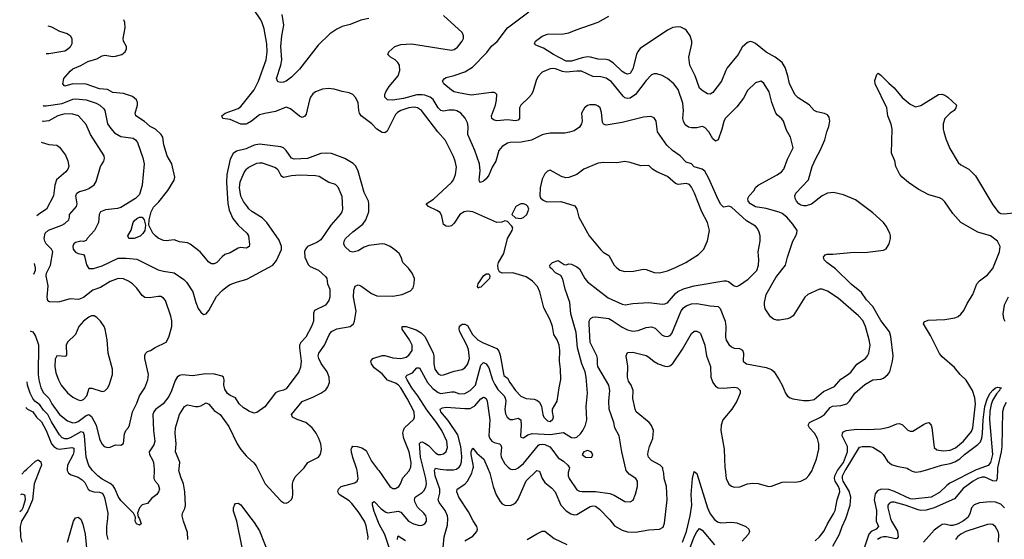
# Model space of a CAD drawing. Header units: inches. Extents: x 1682530 to 1839546, y 640742 to 791647.
# Tile 409 of 656: x 1688291 to 1695676, y 759473 to 763371. Entities that reach past the tile are written whole.
import ezdxf

# ---------------------------------------------------------------- set-up
doc = ezdxf.new("R2010")
doc.units = ezdxf.units.IN
doc.header["$MEASUREMENT"] = 0
for name, color, linetype in [('B6785', 7, 'Continuous'), ('B6786', 7, 'Continuous'), ('B6795', 7, 'Continuous'), ('B6796', 7, 'Continuous')]:
    doc.layers.add(name, color=color, linetype=linetype)

msp = doc.modelspace()

# ---------------------------------------------------------------- linework, layer by layer
at = {"layer": 'B6785', "color": 5}
for points, elevation in [([(1688441.9, 760000), (1688398.3, 759890), (1688386.3, 759770), (1688352.9, 759687.1), (1688305.2, 759610), (1688294.3, 759570), (1688296.6, 759490), (1688307.5, 759450)], 880), ([(1688307.4, 759961.3), (1688330, 759986.6), (1688344.9, 760000)], 880), ([(1688648.1, 760000), (1688647.5, 759990), (1688657, 759970), (1688676.3, 759956.3), (1688730, 759938.6), (1688759.8, 759919.8), (1688779.6, 759899.6), (1688805, 759850), (1688818.1, 759838.1), (1688847.9, 759827.9), (1688890, 759825.8), (1688910, 759818.4), (1688917.6, 759810), (1688926.9, 759786.9), (1688951.7, 759670), (1688950.6, 759630), (1688941.2, 759570), (1688942, 759510), (1688950.9, 759470.9)], 920), ([(1689298.8, 760000), (1689299.7, 759990), (1689297.4, 759930), (1689307.3, 759910), (1689330, 759883.7), (1689338.3, 759850), (1689331.9, 759828.1), (1689319.5, 759810), (1689280.4, 759779.6), (1689250, 759742), (1689209.6, 759730.4), (1689189.2, 759710), (1689175.3, 759670), (1689180.4, 759640.4), (1689190, 759626), (1689202, 759590), (1689190, 759578), (1689166, 759590), (1689158, 759610), (1689159.6, 759639.6), (1689144.7, 759670), (1689050, 759763.8), (1689030, 759793), (1689007.6, 759850), (1688992.7, 759872.7), (1688970, 759891.8), (1688910, 759923), (1688875.9, 759950), (1688836.9, 759990), (1688829.7, 760000)], 940), ([(1689552.9, 759470), (1689550, 759524.5), (1689518.3, 759610), (1689509.8, 759650), (1689512.9, 759670), (1689530, 759703.8), (1689534.4, 759725.6), (1689529.9, 759830), (1689518.3, 759890), (1689498.3, 759938.3), (1689485.5, 759990), (1689486.5, 760000)], 920), ([(1688298.5, 759808.9), (1688310, 759813.8), (1688325.8, 759805.8), (1688330, 759799.1), (1688331.4, 759770), (1688315.2, 759710), (1688303.3, 759690), (1688291, 759678.7)], 860), ([(1690000, 758974.2), (1689990, 758982.2), (1689928, 759008), (1689910, 759020.4), (1689856.8, 759070), (1689843.1, 759090), (1689840.4, 759110), (1689852.2, 759130), (1689912.3, 759167.7), (1689933.3, 759190), (1689949.8, 759230), (1689955.2, 759264.8), (1689958.9, 759410), (1689919, 759610), (1689895.4, 759684.6), (1689895.1, 759710), (1689901.1, 759730), (1689910, 759741.3), (1689930, 759743.2), (1689950, 759730.2), (1690000, 759664.3)], 880), ([(1688649.9, 759450), (1688695, 759610), (1688710, 759634.9), (1688730, 759637.7), (1688750, 759623.6), (1688765.3, 759585.3), (1688783, 759510), (1688796.3, 759356.3)], 880)]:
    msp.add_lwpolyline(points, dxfattribs=dict(at, elevation=elevation))
at = {"layer": 'B6786', "color": 5}
for points, elevation in [([(1690000, 761661.8), (1689998.9, 761661.1), (1689990, 761657.6), (1689950, 761661), (1689930, 761657.6), (1689870, 761620.9), (1689830, 761608.7), (1689808.3, 761591.7), (1689770, 761548.5), (1689750, 761539.1), (1689730, 761538.7), (1689710, 761553.3), (1689645.4, 761630), (1689570, 761687.1), (1689550, 761696), (1689490, 761704.4), (1689450, 761720.3), (1689390, 761711), (1689370, 761713.7), (1689330, 761732.3), (1689308.6, 761748.6), (1689290.5, 761770.5), (1689260.4, 761830), (1689260.9, 761870), (1689276.8, 761930), (1689295.2, 761964.8), (1689335.1, 762004.9), (1689401, 762090), (1689450, 762168.5), (1689454.2, 762190), (1689430.8, 762290), (1689396.8, 762350), (1689372.5, 762432.5), (1689363.4, 762490), (1689352.1, 762510), (1689310, 762550.8), (1689270, 762569.8), (1689227.1, 762607.1), (1689163.1, 762650), (1689156.4, 762670), (1689173.7, 762730), (1689174, 762750), (1689166.6, 762770), (1689136.3, 762796.3), (1689070, 762816.5), (1688990, 762824.3), (1688950, 762846.6), (1688890, 762853), (1688790, 762886.6), (1688690.1, 762889.9), (1688630, 762872.7), (1688615.1, 762890), (1688622.9, 762930), (1688670, 762985.3), (1688690, 763001.5), (1688750, 763027.4), (1688802.5, 763057.5), (1688870, 763077.7), (1688910, 763101.1), (1688930, 763106.3), (1688990, 763096.3), (1689010, 763098.3), (1689056.3, 763110), (1689082.6, 763130), (1689092.4, 763152.4), (1689091.2, 763170), (1689069.7, 763210), (1689068.2, 763230), (1689082.8, 763310), (1689079.8, 763350), (1689071.5, 763371.5)], 920), ([(1688502.8, 763324.2), (1688530, 763316.8), (1688590, 763286.2), (1688647.7, 763267.7), (1688670, 763253.6), (1688681.3, 763230), (1688681.7, 763190), (1688670, 763165.3), (1688650, 763146.5), (1688630, 763136.1), (1688510, 763114.2), (1688490.6, 763114.5)], 940), ([(1688468.1, 762726.7), (1688470, 762725.6), (1688490, 762724.9), (1688610, 762743.4), (1688690, 762775), (1688710, 762778.5), (1688790, 762770.9), (1688865, 762745), (1688892, 762730), (1688922.3, 762702.3), (1688929.8, 762689.8), (1688950.6, 762590), (1688973.8, 762553.8), (1689002.3, 762522.3), (1689050, 762496.1), (1689141.3, 762481.3), (1689160.5, 762470), (1689175.4, 762450), (1689215.6, 762335.6), (1689225.7, 762290), (1689210, 762131), (1689190, 762059.5), (1689159.7, 762030), (1689050, 761962.6), (1689025, 761955), (1688934.1, 761945.9), (1688896.2, 761930), (1688887, 761910), (1688881.1, 761850), (1688850.8, 761790), (1688798, 761730), (1688790, 761714.9), (1688770, 761706), (1688750, 761710.2), (1688710, 761699.6), (1688698, 761690), (1688688.8, 761671.2), (1688691.2, 761650), (1688710, 761628), (1688730, 761616.3), (1688770, 761609.3), (1688777.5, 761597.5), (1688792.5, 761532.5), (1688810, 761503.5), (1688845.1, 761505.1), (1688910, 761525.8), (1689030, 761581.1), (1689090, 761583.2), (1689170, 761574), (1689330, 761495.3), (1689370, 761483.9), (1689450, 761473.1), (1689522.4, 761422.4), (1689541.1, 761401.1), (1689588.4, 761328.4), (1689610.8, 761250), (1689630, 761204.2), (1689650, 761175.8), (1689670, 761160.5), (1689690, 761163.5), (1689710, 761189.7), (1689766.2, 761293.8), (1689810, 761339.3), (1689850, 761372.6), (1689870, 761383.5), (1689917.5, 761402.5), (1689995.1, 761424.9), (1690000, 761427.6)], 940), ([(1690000, 762592.9), (1689990, 762587.5), (1689950, 762587.6), (1689870, 762621.6), (1689814, 762630), (1689806, 762650), (1689831.8, 762670), (1689930, 762705), (1689950, 762720.7), (1690000, 762783.5)], 880), ([(1688370, 761037.8), (1688375.6, 761035.6), (1688390, 761028.3), (1688410, 760996.5), (1688431.2, 760931.2), (1688430.6, 760710), (1688435.1, 760670), (1688450.1, 760610), (1688470, 760571.1), (1688511.2, 760530), (1688531.3, 760490), (1688589.7, 760409.7), (1688650, 760361.7), (1688690, 760346.9), (1688710, 760348.5), (1688730, 760356.4), (1688790, 760402.8), (1688810, 760409.5), (1688830, 760394.5), (1688864.6, 760330), (1688890, 760227.7), (1688907.9, 760187.9), (1688924.4, 760170), (1688950, 760161.7), (1688970, 760164.2), (1689010, 760180.3), (1689050, 760178), (1689068.3, 760191.7), (1689076.2, 760263.8), (1689087.3, 760290), (1689108, 760312), (1689115.6, 760330), (1689136.1, 760430), (1689170, 760494.9), (1689190, 760550.4), (1689228.4, 760610), (1689252, 760670), (1689256.2, 760710), (1689229.8, 760830.2), (1689228.8, 760851.2), (1689233.4, 760866.6), (1689250, 760881.3), (1689273.2, 760890), (1689307.2, 760912.8), (1689390, 760952.7), (1689410, 760990.5), (1689431.6, 761070), (1689432, 761112), (1689425.7, 761145.7), (1689384.1, 761264.1), (1689370, 761282.9), (1689350, 761293.5), (1689330, 761295.3), (1689265.3, 761285.3), (1689230, 761286.6), (1689210, 761301.3), (1689170, 761356.4), (1689135.8, 761390), (1689107.6, 761410), (1689070, 761425.8), (1689030, 761428.8), (1688970, 761408.1), (1688896.8, 761363.2), (1688839.1, 761340.9), (1688770, 761286.2), (1688731.3, 761271.3), (1688670, 761275.8), (1688590, 761253.7), (1688572.9, 761252.9), (1688513.8, 761253.8), (1688502.8, 761262.8), (1688496.9, 761290), (1688505.2, 761374.8), (1688488.4, 761450), (1688492.2, 761470), (1688522.2, 761530), (1688539.9, 761630), (1688529.4, 761649.4), (1688490.7, 761690), (1688479.4, 761710), (1688474.6, 761730), (1688481.5, 761770), (1688506.7, 761793.3), (1688606, 761830), (1688630, 761843.2), (1688659.6, 761870), (1688665.6, 761890), (1688664.2, 761910), (1688717, 761970), (1688721.7, 761990), (1688713.2, 762050), (1688720.4, 762070), (1688738.3, 762081.7), (1688786.1, 762093.9), (1688810, 762104.9), (1688848.6, 762131.4), (1688863.5, 762156.5), (1688897.6, 762270), (1688920.9, 762310), (1688926.6, 762330), (1688924.5, 762350), (1688822.8, 762510), (1688790, 762586), (1688731.2, 762651.2), (1688690, 762663.4), (1688630, 762663.9), (1688577, 762650), (1688510, 762613.7), (1688470, 762607), (1688461.3, 762610.1)], 960), ([(1688452.2, 762452.5), (1688510, 762434), (1688568.7, 762430), (1688590, 762415.6), (1688634.9, 762354.9), (1688652.2, 762312.2), (1688658.4, 762270), (1688651.9, 762250), (1688636, 762230), (1688567, 762170), (1688553.5, 762130), (1688544, 762050), (1688491.7, 761950), (1688441.9, 761918.1), (1688420, 761899.1)], 980), ([(1690000, 762407.3), (1689990, 762402.6), (1689915.8, 762384.3), (1689892.3, 762367.7), (1689870, 762325.6), (1689843.9, 762210), (1689841.1, 762150), (1689852.6, 761992.6), (1689863, 761943), (1689890, 761880.9), (1689930, 761829.1), (1689995.3, 761770), (1690000, 761761.7)], 920), ([(1690000, 761966.7), (1689970, 762006.5), (1689950, 762047), (1689940.7, 762110), (1689945.7, 762154.3), (1689974.6, 762225.4), (1689991.3, 762248.7), (1690000, 762256.2)], 940), ([(1688399.3, 761542.6), (1688405.8, 761510), (1688406, 761490), (1688394.5, 761460.1)], 980), ([(1690000, 760441.1), (1689970, 760459.5), (1689937.6, 760490), (1689910, 760534.8), (1689870, 760551), (1689850, 760566), (1689830, 760598), (1689822.6, 760630), (1689825.7, 760670), (1689820.4, 760690), (1689810, 760696.9), (1689751.5, 760711.5), (1689685.6, 760714.4), (1689590, 760699.6), (1689510, 760706.7), (1689490, 760702.8), (1689471.2, 760688.8), (1689455.8, 760664.2), (1689430, 760586.4), (1689410, 760544.6), (1689365.8, 760490), (1689310, 760446.7), (1689297.1, 760430), (1689289.8, 760410), (1689294.3, 760290), (1689304, 760210), (1689297.5, 760182.5), (1689261.4, 760130), (1689264.8, 760110), (1689287.6, 760070), (1689293.8, 760050), (1689298.8, 760000)], 940), ([(1688829.7, 760000), (1688810, 760027.6), (1688788.7, 760088.7), (1688776.3, 760250), (1688770, 760274.7), (1688750, 760279.6), (1688670, 760233.3), (1688650, 760226.9), (1688630, 760227), (1688610, 760235.1), (1688590, 760256.8), (1688530, 760353.6), (1688502.9, 760410), (1688470, 760440.4), (1688442.5, 760482.5), (1688405.4, 760510), (1688389.5, 760529.5), (1688369.6, 760570), (1688349.7, 760630), (1688347.7, 760654.9)], 940), ([(1689486.5, 760000), (1689491.5, 760051.5), (1689459.8, 760130), (1689463.4, 760190), (1689456.5, 760270), (1689459.8, 760310), (1689490, 760408.2), (1689527.4, 760470), (1689550, 760481.5), (1689610, 760468.9), (1689630, 760470.3), (1689650, 760475.3), (1689690, 760496), (1689710, 760485.4), (1689750, 760438), (1689793.5, 760410), (1689859.6, 760319.6), (1689922.2, 760190), (1689950, 760147.2), (1689990, 760099.1), (1690000, 760090)], 920), ([(1688336.4, 760461.3), (1688350, 760450.1), (1688390.3, 760430.3), (1688416, 760390), (1688453.5, 760353.5), (1688488.3, 760290), (1688530, 760190.2), (1688547.8, 760167.8), (1688570, 760153.7), (1688590, 760149.7), (1688682.5, 760162.5), (1688696.5, 760156.5), (1688697.5, 760130), (1688691.6, 760108.4), (1688650.1, 760030), (1688648.1, 760000)], 920), ([(1688344.9, 760000), (1688410, 760058.4), (1688430, 760068.4), (1688450, 760055), (1688453.7, 760030), (1688441.9, 760000)], 880)]:
    msp.add_lwpolyline(points, dxfattribs=dict(at, elevation=elevation))
for points, elevation in [([(1689108.5, 761728.5), (1689102, 761750), (1689127.2, 761792.8), (1689142.7, 761850), (1689150, 761861.3), (1689170, 761879.6), (1689189.6, 761890), (1689210.2, 761890.2), (1689225.7, 761870), (1689234.4, 761830), (1689228.4, 761790), (1689213.5, 761766.5), (1689193.4, 761746.6), (1689150, 761729.8)], 920), ([(1688830, 761149.7), (1688810, 761140.4), (1688768.4, 761110), (1688734, 761070), (1688710.5, 761010), (1688648.4, 760951.6), (1688639.6, 760930), (1688642, 760858), (1688635.9, 760844.1), (1688570, 760849.5), (1688556.5, 760823.5), (1688555.2, 760770), (1688562.3, 760722.3), (1688580.9, 760670), (1688603.1, 760630), (1688650, 760572), (1688690, 760538), (1688730, 760519.5), (1688750, 760515.3), (1688770, 760521.1), (1688794.7, 760550), (1688813.2, 760606.8), (1688832.9, 760607.1), (1688910, 760582.4), (1688930, 760585.5), (1688950, 760607.7), (1688962, 760630), (1688987.8, 760710), (1688986, 760750), (1688953.8, 760870), (1688945.8, 760970), (1688933, 761050), (1688925.4, 761070), (1688896, 761110), (1688870, 761136.4), (1688850, 761148.5)], 980)]:
    msp.add_lwpolyline(points, close=True, dxfattribs=dict(at, elevation=elevation))
at = {"layer": 'B6795', "color": 5}
for points, elevation in [([(1690077.6, 760000), (1690132.9, 759890), (1690250, 759761.6), (1690272.5, 759747.5), (1690290, 759744.9), (1690307.5, 759752.5), (1690329.6, 759770.4), (1690336.2, 759790), (1690339.7, 759810), (1690337.8, 759890), (1690341.8, 759910), (1690357.8, 759942.2), (1690415.7, 760000)], 920), ([(1690903.2, 759470), (1690904, 759490), (1690890, 759573.2), (1690877.7, 759610), (1690830, 759682), (1690782.4, 759742.4), (1690761.1, 759761.1), (1690685.8, 759810), (1690677.2, 759830), (1690682.4, 759850), (1690703.1, 759870), (1690803.9, 759896.1), (1690820.9, 759910), (1690828.9, 759930), (1690821.8, 759990), (1690818.4, 760000)], 880), ([(1691062.3, 759410), (1691030, 759509.8), (1690986.4, 759586.4), (1690950, 759682), (1690936.9, 759730), (1690937.2, 759750), (1690950, 759755.8), (1691002.3, 759702.3), (1691036.3, 759676.3), (1691051.8, 759671.8), (1691130, 759684.6), (1691150, 759676.5), (1691207.6, 759610), (1691245.5, 759590), (1691290, 759576.9), (1691310, 759578.3), (1691330, 759588.5), (1691341.7, 759610), (1691343.1, 759630), (1691337.2, 759650), (1691323.1, 759670), (1691274.1, 759714.1), (1691256, 759750), (1691251.5, 759770), (1691256.4, 759790), (1691310, 759824), (1691322.6, 759837.4), (1691336.6, 759863.4), (1691342.1, 759890), (1691337.1, 759930), (1691319.9, 760000)], 860), ([(1690975.6, 760000), (1690983.5, 759990), (1691066, 759870), (1691090, 759854), (1691110, 759854.2), (1691133.6, 759870), (1691147.4, 759890), (1691165.7, 759934.3), (1691212.6, 759987.4), (1691218.2, 760000)], 880), ([(1691466.2, 759410), (1691475.5, 759490), (1691500, 759580), (1691502.5, 759630), (1691499.4, 759650), (1691481.3, 759690), (1691437.3, 759750), (1691429.8, 759770), (1691441.8, 759818.2), (1691442.1, 759850), (1691407.3, 759950), (1691401, 759990), (1691406.9, 760000)], 840), ([(1691444.1, 760000), (1691490, 759993), (1691545.3, 759994.7), (1691566.3, 760000)], 840), ([(1691630, 759462.3), (1691690, 759496.5), (1691719.1, 759530), (1691725.7, 759550), (1691719.2, 759570), (1691691.8, 759611.8), (1691658.2, 759678.2), (1691583.7, 759790), (1691568.9, 759830), (1691572.6, 759850), (1691630, 759886.6), (1691650.6, 759909.4), (1691682.1, 759970), (1691689.9, 760000)], 820), ([(1691804.9, 760000), (1691818, 759970), (1691841.7, 759870), (1691865.2, 759805.2), (1691895.1, 759755.1), (1691910, 759739.6), (1691929.4, 759729.4), (1691970, 759727.3), (1691990, 759734.7), (1692010.8, 759750), (1692030, 759774.9), (1692089.6, 759910.4), (1692170, 759988.9), (1692190, 759984.4), (1692210.2, 759930), (1692230, 759898.5), (1692279.2, 759859.2), (1692306.1, 759830), (1692350, 759729.3), (1692390, 759687.5), (1692424.5, 759664.5), (1692450, 759657.1), (1692470, 759658.6), (1692570, 759718), (1692590, 759723.1), (1692610, 759720.3), (1692639.8, 759699.8), (1692718, 759618), (1692752.8, 759572.8), (1692810, 759541.3), (1692850, 759529.4), (1692910, 759525.7), (1693010, 759544.4), (1693090, 759547.5), (1693115.8, 759564.2), (1693127.4, 759592.6), (1693148.2, 759768.2), (1693141.1, 759870), (1693125.4, 759930), (1693123, 759970), (1693115.7, 760000)], 820), ([(1691975.3, 760000), (1691990, 759995.3), (1692010, 759998.6), (1692012.6, 760000)], 840), ([(1692412.1, 760000), (1692405.6, 759974.4), (1692405.1, 759950), (1692413.2, 759930), (1692470, 759844.9), (1692490, 759833.8), (1692510, 759830.2), (1692610, 759832.1), (1692716.3, 759816.3), (1692750, 759804.6), (1692830, 759757), (1692870, 759752.7), (1692892.5, 759767.5), (1692909.7, 759810.3), (1692925.1, 759870), (1692925.1, 759910), (1692912.8, 759930), (1692861.2, 759961.2), (1692839.7, 759990), (1692837.4, 760000)], 840), ([(1693262, 759450), (1693292.5, 759530), (1693319.8, 759650), (1693331.2, 759730), (1693327.7, 759810), (1693336.6, 759930), (1693350, 759982.4), (1693370, 759967.6), (1693450.5, 759710), (1693470, 759665), (1693500.8, 759620.8), (1693523.8, 759603.8), (1693550, 759597.1), (1693630, 759600.9), (1693670, 759596.8), (1693736.4, 759570), (1693760.3, 759550), (1693763.9, 759530), (1693757.5, 759510), (1693710, 759457.6)], 780), ([(1693581, 760000), (1693589.5, 759929.5), (1693610, 759885.5), (1693630, 759870.2), (1693650, 759865.1), (1693693, 759867), (1693750, 759887.9), (1693790, 759894.9), (1693830, 759891.3), (1693906, 759870), (1693930, 759870.2), (1694010, 759900.2), (1694036.3, 759903.7), (1694110, 759902), (1694150, 759907.7), (1694190, 759928.9), (1694210, 759951.6), (1694233.7, 759990), (1694237.7, 760000)], 820), ([(1694258.1, 759461.9), (1694288.9, 759491.1), (1694324.5, 759535.5), (1694349.9, 759590), (1694395.6, 759664.4), (1694406.3, 759690), (1694421.2, 759770), (1694441.2, 759830), (1694439.4, 759850), (1694431.3, 759870), (1694407, 759910), (1694402.4, 759930), (1694405, 759950), (1694425, 759990), (1694432.4, 760000)], 780), ([(1694390, 759421.5), (1694440.7, 759510), (1694460.5, 759570), (1694488.1, 759630), (1694520.4, 759730), (1694524.5, 759790), (1694512.9, 759832.9), (1694466.4, 759910), (1694460.9, 759930), (1694462.7, 759950), (1694482.6, 759990), (1694488.8, 760000)], 760), ([(1695478.7, 760000), (1695464.9, 759995.1), (1695266.9, 759893.1), (1695243.6, 759876.4), (1695190, 759824), (1695127.7, 759790), (1694990, 759772.9), (1694970, 759776.6), (1694851.8, 759831.8), (1694810, 759845.2), (1694752.1, 759847.9), (1694723.7, 759836.3), (1694706.8, 759813.2), (1694700.7, 759770), (1694717.6, 759690), (1694714, 759610), (1694730.9, 759570), (1694715.5, 759550), (1694675.8, 759530), (1694658.8, 759510), (1694591.1, 759310)], 760), ([(1695624.1, 760000), (1695621.8, 759930), (1695613.4, 759910), (1695590, 759912), (1695530, 759938.6), (1695510, 759938.9), (1695476.5, 759930), (1695442.6, 759910), (1695367.3, 759852.7), (1695302.9, 759777.1), (1695150, 759709.9), (1695090, 759691.1), (1695050, 759689), (1695030, 759693.5), (1694933.1, 759730), (1694850, 759751.9), (1694830, 759751.4), (1694815.5, 759744.5), (1694802.8, 759730), (1694802.6, 759710), (1694822.6, 759630), (1694829.5, 759610), (1694873.3, 759533.3), (1694880.1, 759490), (1694870, 759478.2), (1694862.6, 759477.4), (1694791.4, 759491.4), (1694770, 759491.6), (1694750, 759486.4), (1694723.6, 759470)], 780), ([(1694958.1, 760000), (1694983.8, 759983.8), (1695010, 759976.1), (1695050, 759981), (1695109.5, 760000)], 760), ([(1695676.9, 759710), (1695650, 759735.4), (1695610, 759751.3), (1695570, 759753.2), (1695490, 759746.3), (1695450, 759731), (1695430.1, 759709.9), (1695416.2, 759663.8), (1695402.8, 759637.2), (1695369.8, 759610.2), (1695330, 759589.9), (1695290, 759577.3), (1695270, 759575.8), (1695230, 759587.4), (1695210, 759583.7), (1695185.8, 759570), (1695150, 759540.6), (1695069.7, 759450.3)], 820), ([(1690000, 759664.3), (1690050, 759598.4), (1690090, 759536.9), (1690165, 759345)], 880), ([(1695631.5, 759450), (1695633.6, 759510), (1695630, 759531.5), (1695610, 759567.1), (1695590, 759582.7), (1695570, 759586.8), (1695550, 759584.4), (1695387.6, 759532.4), (1695349.2, 759510), (1695325.2, 759490), (1695308.7, 759470)], 840), ([(1692095.8, 759470), (1692170, 759513.9), (1692210, 759533.1), (1692230, 759534.9), (1692298.4, 759478.4), (1692394.8, 759434.8)], 780), ([(1693316.9, 759403.1), (1693350, 759491.1), (1693370, 759529), (1693390, 759553.7), (1693410, 759541.1), (1693501.1, 759430)], 760), ([(1691123.7, 759470), (1691126.4, 759493.6), (1691130, 759499.1), (1691183.4, 759463.4)], 840)]:
    msp.add_lwpolyline(points, dxfattribs=dict(at, elevation=elevation))
at = {"layer": 'B6796', "color": 5}
for points, elevation in [([(1690000, 762783.5), (1690050, 762846.2), (1690081.1, 762910), (1690138.5, 763070), (1690146.7, 763130), (1690143.4, 763190), (1690123.6, 763303.6), (1690110, 763348), (1690098.4, 763370), (1690046.7, 763446.7), (1690003.1, 763523.1), (1690000, 763525.8)], 880), ([(1692837.4, 760000), (1692806.9, 760130), (1692786.9, 760250), (1692755.7, 760310), (1692747.9, 760350), (1692711.9, 760450), (1692708.7, 760510), (1692717.7, 760590), (1692709.3, 760629.3), (1692627.6, 760770), (1692623.4, 760790), (1692624.9, 760830), (1692619.5, 760850), (1692569.9, 760950), (1692560.8, 761090), (1692561.4, 761110), (1692571.7, 761130), (1692590, 761139.1), (1692610, 761142), (1692708.3, 761128.3), (1692734.9, 761114.9), (1692810, 761063.2), (1692850, 761044.7), (1692890, 761034.2), (1692930, 761038.4), (1692990, 761062.7), (1693030, 761067.3), (1693056.9, 761056.9), (1693110, 761004.6), (1693130, 760995.6), (1693150, 760994), (1693170, 761002), (1693182.7, 761017.3), (1693253.1, 761186.9), (1693270, 761208.7), (1693290, 761224.4), (1693330, 761238.8), (1693370, 761242.5), (1693470, 761224.4), (1693530, 761220.2), (1693543.9, 761203.9), (1693581.5, 761110), (1693587.3, 761070), (1693584.9, 760990), (1693590, 760967.3), (1693610, 760934), (1693630, 760916.3), (1693650, 760908), (1693690, 760904), (1693712.4, 760892.4), (1693719.1, 760870), (1693718, 760810), (1693723.1, 760803.1), (1693741, 760790), (1693890, 760762.6), (1693930, 760747), (1693950, 760728.4), (1693987.8, 760670), (1694010.3, 760630), (1694034.9, 760570), (1694050, 760547.3), (1694070, 760533), (1694090, 760526), (1694170, 760515.3), (1694210, 760514.6), (1694250, 760522.8), (1694319.5, 760580.5), (1694401.9, 760618.1), (1694450, 760674.2), (1694508, 760712), (1694527.4, 760730), (1694570, 760787.7), (1694634, 760830), (1694650.6, 760849.4), (1694659.8, 760870), (1694668.9, 760930), (1694663.2, 760970), (1694635.2, 761070), (1694614.1, 761114.1), (1694582.2, 761150), (1694430, 761281.8), (1694350, 761335.6), (1694310, 761348.4), (1694290, 761348.6), (1694202.6, 761310), (1694180.7, 761290), (1694090.9, 761150), (1694070, 761133.4), (1694050, 761125.9), (1693990, 761116.1), (1693970, 761116.4), (1693944.6, 761124.6), (1693921.4, 761141.4), (1693882, 761202), (1693875.8, 761230), (1693877.1, 761250), (1693890.4, 761310), (1693962.9, 761437.1), (1694034.2, 761530), (1694048.8, 761590), (1694088.7, 761710), (1694112.8, 761750), (1694120.5, 761770), (1694121.3, 761790), (1694090, 761838), (1694043.5, 761890), (1694010, 761918), (1693988, 761928), (1693890, 761954.1), (1693810, 761966.9), (1693771.6, 761990), (1693755.6, 762010), (1693752.9, 762030), (1693761.6, 762050), (1693798.7, 762090), (1693810, 762112.4), (1693829.6, 762130), (1693971.6, 762208.4), (1694004, 762230), (1694021.7, 762250), (1694050, 762325.5), (1694091.1, 762410), (1694071, 762490), (1694042.8, 762542.8), (1694018.3, 762610), (1694007.6, 762627.6), (1693974, 762654), (1693962, 762670), (1693932.3, 762750), (1693911.2, 762831.2), (1693870, 762898), (1693850, 762909.5), (1693810, 762898.4), (1693750, 762839.5), (1693718.3, 762781.7), (1693670, 762716.9), (1693582, 762630), (1693571.5, 762608.5), (1693558.2, 762550), (1693530.2, 762469.8), (1693510, 762460.7), (1693490, 762477.4), (1693458.8, 762530), (1693430, 762561.4), (1693410, 762569.8), (1693370, 762560.8), (1693330, 762560.9), (1693306, 762566), (1693283, 762583), (1693269, 762609), (1693264.5, 762630), (1693269, 762691), (1693265, 762745), (1693228.4, 762848.4), (1693197.4, 762890), (1693150, 762929.7), (1693110, 762952.6), (1693070, 762964.7), (1693050, 762965.6), (1693030, 762957.6), (1692990, 762914.7), (1692910.1, 762809.9), (1692870, 762782.3), (1692850, 762778.9), (1692830, 762785.3), (1692816.7, 762796.8), (1692730, 762906.2), (1692690, 762932.8), (1692650, 762943.1), (1692590, 762946.2), (1692504.2, 762984.3), (1692470, 762985.3), (1692390, 762976.6), (1692361.9, 762981.9), (1692310, 763001.9), (1692290, 763006), (1692270, 763002.3), (1692210, 762977.4), (1692177.2, 762942.8), (1692163.9, 762916.1), (1692141.2, 762838.8), (1692128.3, 762810), (1692110, 762786.4), (1692048.9, 762731.1), (1692038.5, 762710), (1692039.3, 762630), (1692030, 762618), (1692010, 762611.6), (1691950, 762619.4), (1691870, 762611.8), (1691850, 762617), (1691832.7, 762630), (1691829.7, 762649.7), (1691859.8, 762730), (1691868.1, 762768.1), (1691869.6, 762809.6), (1691859.4, 762819.4), (1691850, 762825.1), (1691830, 762826), (1691675.9, 762804.1), (1691581.5, 762821.5), (1691550, 762829.7), (1691530, 762843), (1691471.6, 762890), (1691461.6, 762910), (1691477, 762930), (1691490, 762938.7), (1691550, 762952.4), (1691630, 762980.5), (1691686, 763014), (1691795.5, 763124.5), (1691828.4, 763171.6), (1691871.6, 763208.4), (1691949.1, 763310.9), (1692109.2, 763430)], 840), ([(1690910, 763379.3), (1690850, 763366.9), (1690770, 763334.5), (1690710, 763319.2), (1690670, 763300.9), (1690615.9, 763264.1), (1690530, 763180.3), (1690390, 763000.3), (1690330, 762939.6), (1690290, 762909.4), (1690270, 762902.7), (1690250, 762899.3), (1690226.3, 762906.3), (1690217, 762930), (1690249.9, 763030.1), (1690257.8, 763070), (1690249.3, 763169.3), (1690258, 763250), (1690272.9, 763330), (1690258.3, 763410)], 860), ([(1691319.9, 760000), (1691297.8, 760090), (1691288.7, 760191.3), (1691299.4, 760200.6), (1691310, 760202.9), (1691330, 760194.4), (1691356.4, 760176.4), (1691410, 760120.9), (1691430, 760109.5), (1691450, 760107.9), (1691470, 760113.8), (1691488.4, 760131.6), (1691498.8, 760161.2), (1691494.5, 760210), (1691457.4, 760290), (1691417.8, 760350), (1691343.9, 760443.9), (1691278, 760550), (1691231.1, 760610), (1691197.1, 760670), (1691188, 760690), (1691190, 760696.3), (1691196.2, 760703.8), (1691237.9, 760722.1), (1691270, 760758.3), (1691290, 760760.4), (1691349.4, 760649.4), (1691390, 760604.6), (1691430, 760573), (1691450, 760566.8), (1691530, 760579.2), (1691550, 760578), (1691590, 760564.4), (1691630, 760565.6), (1691670, 760589.4), (1691709.9, 760630.1), (1691750, 760779.5), (1691770, 760799.2), (1691790, 760788.2), (1691810, 760760.3), (1691836.8, 760670), (1691853.6, 760633.6), (1691877.8, 760597.8), (1691923.5, 760550), (1691932.2, 760532.2), (1691936.1, 760510), (1691928.8, 760448.8), (1691934.8, 760414.8), (1691946.2, 760390), (1691970, 760372.3), (1691990, 760371.9), (1692030, 760380.7), (1692048.3, 760368.3), (1692053.2, 760326.8), (1692047.2, 760250), (1692050, 760238), (1692070, 760233.4), (1692102.7, 760257.3), (1692133.3, 760266.7), (1692270, 760258.2), (1692370, 760275.2), (1692430, 760236.5), (1692450, 760234.3), (1692470, 760239.5), (1692495.9, 760264.1), (1692514, 760290), (1692533.5, 760330), (1692543.5, 760370), (1692540.4, 760470), (1692548.4, 760570), (1692539.5, 760690), (1692531.2, 760730), (1692507.6, 760790), (1692474.9, 760910), (1692463.4, 761023.4), (1692425.1, 761165.1), (1692417.2, 761250), (1692382, 761350), (1692365.1, 761425.1), (1692350, 761453.2), (1692310, 761472.3), (1692282.9, 761502.9), (1692269, 761510), (1692266, 761530), (1692288, 761550), (1692330, 761564), (1692373.4, 761533.4), (1692390, 761532.7), (1692410, 761538.7), (1692430, 761536.1), (1692470, 761518.3), (1692490, 761503.1), (1692528.9, 761430), (1692550, 761405.2), (1692704.7, 761284.7), (1692810, 761237.5), (1692832.4, 761232.4), (1692890, 761242.5), (1693010, 761248.7), (1693110, 761237.6), (1693130, 761239.1), (1693150, 761246.9), (1693210, 761318), (1693227.4, 761332.6), (1693270, 761352.1), (1693350, 761375), (1693572.2, 761412.2), (1693590, 761412.3), (1693606.3, 761406.3), (1693650, 761374.9), (1693670, 761370.6), (1693690, 761379.1), (1693755.7, 761424.3), (1693820.5, 761490), (1693832.8, 761530), (1693835, 761570), (1693828.8, 761630), (1693845.1, 761710), (1693843.9, 761750), (1693837.1, 761777.1), (1693825, 761805), (1693810, 761823), (1693743.2, 761863.2), (1693630, 761965.4), (1693608.8, 761971.2), (1693570, 761963.7), (1693550, 761985.6), (1693530, 762021.3), (1693460.6, 762180.6), (1693430, 762235), (1693410, 762250.6), (1693348.5, 762268.5), (1693329.7, 762289.7), (1693290, 762303.1), (1693243.8, 762350), (1693188, 762390), (1693144.4, 762430), (1693075.1, 762530), (1693064.7, 762610), (1693050, 762636.2), (1693023.8, 762643.8), (1692970, 762640.9), (1692810, 762599), (1692690, 762579.1), (1692670, 762587.3), (1692662, 762602), (1692654, 762674), (1692644.2, 762710), (1692630, 762723), (1692610, 762732.6), (1692566.6, 762733.4), (1692550, 762727.3), (1692528, 762710), (1692504.9, 762670), (1692510.3, 762610), (1692504.9, 762590), (1692490, 762565.1), (1692450, 762538.7), (1692413.7, 762526.3), (1692379.1, 762520.9), (1692270, 762519.8), (1692230, 762513.2), (1692210, 762508.4), (1692130, 762467.7), (1692052.9, 762452.9), (1691969, 762451), (1691950, 762445.1), (1691910, 762418.7), (1691884.6, 762390), (1691862.4, 762310), (1691834.3, 762265.7), (1691810, 762203.6), (1691790, 762177.6), (1691770, 762160.7), (1691748, 762150), (1691739, 762159), (1691736, 762170), (1691743.3, 762236.7), (1691738.8, 762290), (1691703.9, 762390), (1691652.7, 762510), (1691655.4, 762570), (1691650, 762597), (1691632.5, 762632.5), (1691599.7, 762670), (1691570, 762687.3), (1691550, 762691.9), (1691510, 762691.9), (1691470, 762684.5), (1691450, 762689), (1691430, 762710.9), (1691392, 762772), (1691369.8, 762790), (1691330, 762804.9), (1691308.5, 762808.5), (1691270, 762806.5), (1691170, 762779.1), (1691087.2, 762767.2), (1691049.8, 762769.8), (1691029.7, 762790), (1691029.8, 762810), (1691037.6, 762830), (1691062.8, 762870), (1691128.6, 762950), (1691141.7, 762990), (1691139.7, 763030), (1691128, 763050), (1691107.3, 763070), (1691071.1, 763091.1), (1691052.3, 763110), (1691060.7, 763130), (1691105.6, 763170), (1691150, 763184.9), (1691230, 763191.1), (1691530, 763143.6), (1691550, 763147.6), (1691574.6, 763165.4), (1691609.6, 763210), (1691618.7, 763230), (1691618.7, 763250), (1691610, 763275.1), (1691470, 763403.5)], 860), ([(1694237.7, 760000), (1694267.2, 760072.8), (1694283.9, 760150), (1694284.1, 760190), (1694274, 760230), (1694252.2, 760270), (1694213.6, 760310), (1694204.1, 760330), (1694214.5, 760350), (1694296.1, 760390), (1694327.1, 760410), (1694370, 760460.6), (1694388.1, 760471.9), (1694450, 760477.8), (1694493.5, 760490), (1694515, 760510), (1694554, 760570), (1694630, 760634.3), (1694690, 760670.2), (1694750, 760674), (1694770, 760682.2), (1694802.7, 760710), (1694815.9, 760730), (1694837, 760810), (1694841, 760850), (1694825.2, 760994.8), (1694815.4, 761030), (1694750, 761114), (1694690, 761220.3), (1694641.8, 761270), (1694604.2, 761324.2), (1694525.8, 761385.8), (1694410, 761501.5), (1694345.1, 761550), (1694324.5, 761570), (1694320.7, 761590), (1694331.7, 761608.3), (1694347.5, 761612.5), (1694390, 761611.4), (1694550, 761626.8), (1694630, 761624.3), (1694770, 761641.3), (1694790, 761652.4), (1694812.8, 761690), (1694823, 761730), (1694823, 761750), (1694816.9, 761770), (1694790, 761821.6), (1694769.8, 761849.8), (1694690, 761921.3), (1694559, 762019), (1694470, 762058), (1694394, 762074), (1694350, 762068.9), (1694310, 762050.7), (1694230, 761988.2), (1694190, 761974.2), (1694170, 761973.5), (1694150, 761980.3), (1694134.3, 761990), (1694116.8, 762010), (1694107.4, 762030), (1694104.7, 762050), (1694112.2, 762070), (1694206.4, 762170), (1694235, 762270), (1694264.2, 762335.7), (1694295.3, 762390), (1694329.7, 762470), (1694343.5, 762530), (1694360.4, 762570), (1694367.4, 762610), (1694361.1, 762641.1), (1694350, 762658), (1694327.9, 762667.9), (1694270, 762679.3), (1694250, 762689.7), (1694211.3, 762731.3), (1694130, 762785.1), (1694107.1, 762807.1), (1694065.7, 762890), (1694053.2, 762950), (1694033, 763013), (1694010.6, 763050), (1693956.8, 763090), (1693888.4, 763128.4), (1693810, 763191.5), (1693790, 763202.8), (1693770, 763207.2), (1693750, 763200.4), (1693710, 763165.1), (1693679, 763110), (1693598, 763010), (1693586, 762990), (1693554.9, 762910), (1693490, 762825.1), (1693470, 762811.6), (1693450, 762815.1), (1693410, 762839.7), (1693390, 762858.4), (1693357.5, 762950), (1693318, 763030), (1693309.9, 763090.1), (1693331.2, 763190), (1693331, 763211), (1693318.7, 763250), (1693291.3, 763290), (1693279.6, 763299.6), (1693250, 763315.4), (1693230, 763317.2), (1693190, 763312.8), (1693150, 763293.2), (1692945.1, 763154.9), (1692927.3, 763132.7), (1692916.3, 763110), (1692890, 763003.7), (1692870, 762968.4), (1692850, 762963.5), (1692830, 762969.8), (1692810, 762982), (1692745.7, 763045.7), (1692710, 763067.4), (1692690, 763073.3), (1692630, 763075.3), (1692571.3, 763091.3), (1692550, 763092), (1692510, 763086.2), (1692430, 763061.4), (1692390, 763060.2), (1692294.7, 763110), (1692218.8, 763158.8), (1692161, 763181), (1692152, 763190), (1692159.6, 763210), (1692210, 763247.6), (1692250, 763262), (1692370, 763264.6), (1692408.3, 763271.7), (1692464.1, 763295.9), (1692630, 763352.3), (1692710, 763398.9)], 820), ([(1694432.4, 760000), (1694469.2, 760050), (1694500.3, 760130), (1694498.5, 760170), (1694459.9, 760250), (1694461.9, 760270), (1694470, 760279.2), (1694490, 760288.1), (1694570, 760300.1), (1694650, 760296.8), (1694750, 760302.7), (1694810, 760313.2), (1694870, 760340.3), (1694890, 760341.7), (1694912.1, 760332.1), (1694952.5, 760292.5), (1694970, 760283.1), (1694990, 760283.7), (1695070, 760335.3), (1695090, 760344.9), (1695110, 760348), (1695126, 760330), (1695132.1, 760312.1), (1695150, 760160.7), (1695170, 760143.1), (1695217.6, 760137.6), (1695270, 760141.1), (1695310, 760157.9), (1695369.9, 760210), (1695430, 760280.8), (1695439.6, 760310), (1695459.9, 760490), (1695455.2, 760535.2), (1695437.7, 760590), (1695390, 760667.2), (1695343.6, 760710), (1695302, 760762), (1695210, 760840.9), (1695190, 760866), (1695122.4, 761002.4), (1695069.6, 761090.4), (1695075.1, 761104.9), (1695103.3, 761116.7), (1695230, 761123.1), (1695305.3, 761134.7), (1695330, 761144.9), (1695350, 761161.6), (1695371.3, 761190), (1695397.2, 761242.8), (1695439.7, 761310), (1695469.7, 761390.3), (1695488.6, 761411.4), (1695550, 761456.4), (1695590, 761504.9), (1695640.5, 761630), (1695645.1, 761670), (1695623.9, 761710), (1695572.4, 761750), (1695476, 761776), (1695350, 761849.7), (1695290, 761918.4), (1695230, 762004.5), (1695210, 762023.6), (1695190, 762034.7), (1695110, 762056.9), (1695030, 762099.7), (1694957.6, 762150), (1694910, 762189.7), (1694893, 762210), (1694863, 762270), (1694853.4, 762313.4), (1694829.7, 762369.7), (1694835.6, 762550), (1694826.7, 762586.7), (1694801.6, 762650), (1694794, 762710), (1694707.3, 762890), (1694704.9, 762915.1), (1694719, 762961), (1694729.4, 762970.6), (1694750, 762955.6), (1694810, 762894), (1694850, 762861.1), (1694910, 762786.7), (1694970, 762736.4), (1695010, 762716.3), (1695050, 762727.7), (1695181.2, 762810), (1695206.2, 762813.8), (1695230, 762805.3), (1695253, 762790), (1695316, 762730), (1695310.8, 762710), (1695298.8, 762690), (1695270, 762669.6), (1695230.4, 762630), (1695217.4, 762590), (1695216.9, 762550), (1695221.5, 762530), (1695236.9, 762476.9), (1695265.9, 762405.9), (1695330, 762299.5), (1695350, 762283.6), (1695410.1, 762250.1), (1695460.5, 762200.5), (1695590, 761981.1), (1695629, 761930), (1695650, 761918), (1695670, 761915.8), (1695750, 761921.3)], 780), ([(1691218.2, 760000), (1691225, 760015), (1691226.9, 760050), (1691211.9, 760130), (1691172.6, 760230), (1691165.7, 760270), (1691168.7, 760290), (1691178.2, 760310), (1691246.2, 760373.8), (1691252.7, 760390), (1691249.3, 760430), (1691197.5, 760530), (1691148.5, 760610), (1691130, 760630.9), (1691110, 760643.7), (1691050, 760666.6), (1691010, 760713.6), (1690950, 760758), (1690930.6, 760790), (1690925.7, 760810), (1690938.3, 760830), (1691010, 760852), (1691030, 760851.8), (1691090, 760834.2), (1691149.9, 760830.1), (1691190, 760839.3), (1691210, 760855.2), (1691233.4, 760890), (1691233.7, 760930), (1691214.1, 760970), (1691159.8, 761050), (1691159, 761070), (1691190, 761069.3), (1691265.6, 761045.6), (1691301.8, 761021.8), (1691332.2, 760992.2), (1691392.2, 760870), (1691397, 760850), (1691395.9, 760790), (1691405.3, 760750), (1691430, 760714.4), (1691450, 760705.4), (1691470, 760706), (1691550, 760735.2), (1691610, 760746.9), (1691630, 760760.3), (1691650, 760784.2), (1691664.5, 760830), (1691656.2, 760896.2), (1691645.7, 760930), (1691592, 761030), (1691587.3, 761050), (1691590, 761071), (1691610, 761086.8), (1691630, 761086.8), (1691650, 761076), (1691687, 761010), (1691727.4, 760970), (1691763.1, 760950), (1691870, 760903.5), (1691883.5, 760883.5), (1691894.2, 760854.2), (1691922.9, 760702.9), (1691950, 760680.5), (1691966.2, 760650), (1692010, 760588.3), (1692050, 760546.4), (1692090, 760529.3), (1692150, 760523), (1692170, 760516), (1692190, 760500.9), (1692205.6, 760470), (1692215.2, 760410), (1692222.9, 760390), (1692250, 760362), (1692270, 760357.8), (1692290, 760373.4), (1692293.9, 760390), (1692286, 760430), (1692287.2, 760450), (1692323, 760510), (1692336, 760610), (1692349.5, 760670.5), (1692348.1, 760750), (1692338.7, 760810), (1692342.6, 760890), (1692336.6, 760930), (1692322.5, 760970), (1692298.1, 761010), (1692286.1, 761070), (1692270, 761120.5), (1692220.9, 761210), (1692190.8, 761330), (1692174.4, 761370), (1692138, 761410), (1692090, 761442.9), (1691990, 761473), (1691910, 761468.8), (1691890, 761479.7), (1691878.5, 761498.5), (1691877.1, 761530), (1691883.1, 761550), (1691921.9, 761618.1), (1691949.7, 761730), (1691984.5, 761790), (1691989.2, 761810), (1691982.7, 761822.7), (1691950, 761858), (1691930, 761862), (1691907.7, 761852.3), (1691870, 761849.6), (1691689.2, 761929.2), (1691650, 761934.7), (1691623.7, 761930), (1691591.1, 761910), (1691550, 761845.7), (1691530, 761825.7), (1691510, 761820.4), (1691490, 761821.1), (1691470, 761833.6), (1691457.1, 761897.1), (1691443.7, 761923.7), (1691420.7, 761940.7), (1691358, 761970), (1691339.7, 761990), (1691395.4, 762024.6), (1691529.8, 762150), (1691544.2, 762170), (1691560.7, 762210), (1691565.8, 762265.8), (1691557.4, 762310), (1691544.9, 762344.9), (1691484.6, 762464.6), (1691426, 762530), (1691303.9, 762690), (1691275.6, 762710), (1691250, 762714.7), (1691210, 762709.9), (1691148.9, 762690), (1691124.9, 762675.1), (1691110, 762659.2), (1691045.9, 762534.1), (1691030, 762523.2), (1691010, 762524.7), (1690970.7, 762550), (1690931.2, 762591.2), (1690851, 762651), (1690839.8, 762670), (1690835.2, 762690), (1690829.7, 762750), (1690810, 762786.6), (1690789.7, 762809.7), (1690763, 762823), (1690710, 762831.5), (1690650, 762849.7), (1690604.6, 762855.4), (1690561, 762850), (1690510, 762829.6), (1690490, 762815.1), (1690471.1, 762788.9), (1690463.9, 762770), (1690438.6, 762661.4), (1690430, 762646.6), (1690410, 762636.8), (1690390, 762647.9), (1690322.8, 762702.8), (1690290, 762714.5), (1690210, 762682.9), (1690128.6, 762668.6), (1690090, 762657.3), (1690030, 762609.1), (1690000, 762592.9)], 880), ([(1690415.7, 760000), (1690425.7, 760010), (1690451.4, 760048.6), (1690532, 760090), (1690547.9, 760112.1), (1690555, 760150), (1690549.1, 760190), (1690534.4, 760230), (1690513.6, 760270), (1690483.7, 760310), (1690437.7, 760350), (1690372.4, 760372.4), (1690337.7, 760390), (1690328.4, 760410), (1690410, 760507.1), (1690490, 760539.7), (1690549.6, 760570), (1690586.2, 760593.8), (1690602.6, 760617.4), (1690614.7, 760650), (1690612.2, 760690), (1690597.6, 760730), (1690552.6, 760792.6), (1690533.3, 760830), (1690529.1, 760850), (1690533.6, 760870), (1690577.3, 760930), (1690612.3, 761007.7), (1690630, 761032.8), (1690670, 761052.5), (1690769.3, 761070), (1690794, 761090), (1690802.7, 761110), (1690814.7, 761185.3), (1690794.2, 761290), (1690797.6, 761342.4), (1690807.1, 761372.9), (1690830, 761381.4), (1690850, 761373.6), (1690930, 761316.6), (1690970, 761300.4), (1691090, 761298.1), (1691159.6, 761310), (1691222.2, 761337.8), (1691241.5, 761358.5), (1691249.8, 761390.2), (1691250.8, 761430), (1691235.3, 761470), (1691207.7, 761507.7), (1691164.4, 761550), (1691150.8, 761590.8), (1691136.1, 761616.1), (1691105.5, 761645.5), (1691069.8, 761669.8), (1691030, 761688.3), (1691010, 761689.8), (1690910, 761677.5), (1690874.6, 761665.4), (1690830, 761636.2), (1690790, 761627.3), (1690770, 761632.3), (1690728.6, 761670), (1690722.4, 761690), (1690724.1, 761710), (1690734.5, 761730), (1690790, 761780.2), (1690863.9, 761836.1), (1690888.2, 761870), (1690909.1, 761930), (1690910.7, 761989.3), (1690905.8, 762010), (1690873.9, 762073.9), (1690830, 762234.5), (1690812.8, 762272.8), (1690791.8, 762291.8), (1690730, 762329), (1690630, 762366.6), (1690590.6, 762370.6), (1690550, 762367.8), (1690450, 762329.9), (1690350, 762325.9), (1690330, 762333), (1690290, 762390.8), (1690270, 762410.7), (1690250, 762417), (1690090, 762437.2), (1690050, 762430.5), (1690000, 762407.3)], 920), ([(1690000, 762256.2), (1690010, 762264.8), (1690070, 762294.2), (1690090, 762298.5), (1690110, 762296.8), (1690210, 762262.7), (1690227, 762247), (1690250, 762202.3), (1690270, 762189.1), (1690330, 762201.2), (1690390, 762207.2), (1690510, 762203.2), (1690537.2, 762197.2), (1690610, 762152.3), (1690656.1, 762136.1), (1690676.1, 762116.1), (1690707.4, 762047.4), (1690711, 761950), (1690706.2, 761930), (1690694.5, 761910), (1690623.8, 761830), (1690550, 761719.6), (1690520.2, 761699.8), (1690449.8, 761670.2), (1690433.3, 761650), (1690427.1, 761632.9), (1690429.7, 761590), (1690453.9, 761533.9), (1690470, 761520.5), (1690532.9, 761492.9), (1690585.7, 761445.7), (1690593.6, 761430), (1690598.4, 761390), (1690616.3, 761350), (1690617.2, 761290), (1690610, 761264.9), (1690583.7, 761230), (1690501.7, 761190), (1690493.6, 761170), (1690493.8, 761110), (1690480.3, 761070), (1690437.4, 760990), (1690400.3, 760950), (1690390, 760930.3), (1690388.8, 760910), (1690402, 760810), (1690396.9, 760763.1), (1690385, 760730), (1690290, 760602.3), (1690270, 760591.4), (1690230, 760582.4), (1690208.3, 760571.7), (1690130, 760466.4), (1690070, 760423), (1690050, 760419.1), (1690010, 760434.9), (1690000, 760441.1)], 940), ([(1690000, 761427.6), (1690190.1, 761529.9), (1690216.2, 761563.8), (1690254, 761646), (1690254.7, 761670), (1690237.3, 761717.3), (1690144.1, 761850), (1690110, 761885.8), (1690033, 761933), (1690010, 761953.4), (1690000, 761966.7)], 940), ([(1690000, 761761.7), (1690006.7, 761750), (1690015.4, 761684.6), (1690011.4, 761668.6), (1690000, 761661.8)], 920), ([(1695705.5, 761290), (1695674.3, 761230), (1695664.4, 761164.4), (1695670, 761130.5), (1695679.3, 761110)], 780), ([(1693115.7, 760000), (1693113.3, 760010), (1693093.3, 760030), (1693030, 760064.2), (1693007.9, 760090), (1693002.9, 760110), (1693004.2, 760130), (1693013.8, 760170), (1693040.2, 760230), (1693044.8, 760290), (1693030, 760327.6), (1693012.6, 760350), (1692915.6, 760430), (1692906, 760450), (1692889.8, 760530), (1692892.4, 760590), (1692877.4, 760630), (1692858.2, 760658.2), (1692849.8, 760690), (1692851, 760771), (1692838.7, 760850), (1692850, 760874.9), (1692890, 760878), (1692990, 760851.4), (1693010, 760840.3), (1693050, 760806.5), (1693080.4, 760790), (1693130, 760772.9), (1693150, 760770.2), (1693166.3, 760773.7), (1693190, 760791.6), (1693260.8, 760899.2), (1693330, 761016.3), (1693350, 761035.5), (1693370, 761034.4), (1693390, 761025.5), (1693396.9, 761016.9), (1693428.4, 760930), (1693443.2, 760850), (1693471.9, 760770), (1693474.7, 760690), (1693490, 760648), (1693510, 760622), (1693529, 760609), (1693565.9, 760605.9), (1693653.9, 760613.9), (1693674, 760610), (1693693.7, 760590), (1693694, 760570), (1693668.9, 760510), (1693632.9, 760450), (1693564.1, 760370), (1693552.7, 760330), (1693549.2, 760290), (1693575.2, 760150), (1693579.8, 760010), (1693581, 760000)], 820), ([(1695109.5, 760000), (1695203.6, 760030), (1695270, 760041.8), (1695305.7, 760054.3), (1695343.2, 760076.8), (1695376.1, 760110), (1695476.8, 760183.2), (1695496, 760204), (1695507.3, 760232.7), (1695513.2, 760266.8), (1695518.1, 760370), (1695529.6, 760470), (1695548.4, 760531.6), (1695570, 760570.3), (1695590, 760592.2), (1695610, 760608.2), (1695626.2, 760613.8), (1695653.4, 760610), (1695641.1, 760598.9), (1695639.5, 760590), (1695616.7, 760563.3), (1695586.9, 760513.1), (1695575.8, 760484.2), (1695567, 760433), (1695564.8, 760370), (1695587.6, 760110), (1695572.2, 760050), (1695553.4, 760026.6), (1695478.7, 760000)], 760), ([(1691566.3, 760000), (1691570, 760000.9), (1691587.2, 760012.8), (1691597.9, 760030), (1691605, 760055), (1691607.2, 760092.8), (1691599.8, 760170), (1691576.1, 760256.1), (1691504.3, 760364.3), (1691448.8, 760430), (1691445, 760450), (1691461.4, 760458.6), (1691490, 760463.3), (1691630, 760453.2), (1691670, 760455), (1691705.1, 760474.9), (1691750, 760525.6), (1691770, 760538.5), (1691776.5, 760536.5), (1691790, 760528.4), (1691796.8, 760510), (1691816.4, 760370), (1691810.1, 760250), (1691817.4, 760230), (1691832.6, 760210), (1691850, 760199), (1691890.1, 760190.1), (1691899.3, 760179.3), (1691903.4, 760163.4), (1691899, 760110), (1691902.3, 760090), (1691930, 760038), (1691953.4, 760013.4), (1691970, 760001.7), (1691975.3, 760000)], 840), ([(1695690, 760499.4), (1695672.2, 760467.8), (1695662, 760430), (1695656.6, 760170), (1695652, 760130), (1695624.4, 760010), (1695624.1, 760000)], 780), ([(1692012.6, 760000), (1692030, 760009.2), (1692070, 760042.6), (1692181.7, 760178.3), (1692190, 760184.2), (1692210, 760187.2), (1692230, 760183), (1692266, 760166), (1692282.3, 760150), (1692330, 760084), (1692370, 760058.3), (1692402.8, 760030), (1692414.7, 760010), (1692412.1, 760000)], 840), ([(1690818.4, 760000), (1690790, 760086), (1690780.2, 760130), (1690777.8, 760150), (1690781.2, 760158.8), (1690790, 760170.8), (1690822.8, 760170), (1690858, 760158), (1690890, 760138), (1690930, 760057.8), (1690975.6, 760000)], 880), ([(1691689.9, 760000), (1691693.3, 760013.3), (1691693, 760033), (1691676.2, 760110), (1691677.7, 760130), (1691686.6, 760153.4), (1691690, 760156.3), (1691720, 760120), (1691772.9, 760072.9), (1691804.9, 760000)], 820), ([(1694488.8, 760000), (1694590, 760164), (1694610, 760170.2), (1694670, 760168.2), (1694690, 760163.2), (1694750, 760126.5), (1694766.5, 760110), (1694799, 760059), (1694830, 760034.4), (1694870, 760020.7), (1694947, 760007), (1694958.1, 760000)], 760), ([(1690000, 760090), (1690047.1, 760047.1), (1690065.1, 760025.1), (1690077.6, 760000)], 920), ([(1691406.9, 760000), (1691410, 760005.2), (1691444.1, 760000)], 840)]:
    msp.add_lwpolyline(points, dxfattribs=dict(at, elevation=elevation))
for points, elevation in [([(1692830, 762306.6), (1692770, 762298.3), (1692670, 762299.7), (1692630, 762294.8), (1692521, 762250), (1692470, 762209.4), (1692410, 762186.6), (1692386, 762186), (1692354.8, 762194.8), (1692270, 762242), (1692250, 762235.3), (1692230, 762214), (1692210, 762175.3), (1692193.4, 762110), (1692190.9, 762050.9), (1692196, 762036), (1692217.3, 762017.3), (1692244.9, 762004.9), (1692350, 762006.8), (1692454, 761974), (1692468.5, 761948.5), (1692485.5, 761890), (1692563, 761750), (1692650, 761644), (1692667.3, 761627.3), (1692710, 761602), (1692748.8, 761530), (1692770, 761508.7), (1692793, 761493), (1692830, 761482.8), (1692894.3, 761485.7), (1692970, 761499.5), (1692990, 761497), (1693050, 761474.9), (1693090, 761471.8), (1693150, 761487.7), (1693209, 761511), (1693287, 761550), (1693381.6, 761610), (1693422, 761650), (1693450, 761711), (1693463.9, 761790), (1693450, 761849.2), (1693407.6, 761930), (1693352.1, 762070), (1693330, 762113.6), (1693313.7, 762133.7), (1693290, 762141.4), (1693230, 762135.8), (1693210, 762141.8), (1693150, 762193.6), (1693069.4, 762230), (1693038, 762250), (1693010, 762277), (1692950, 762274.7), (1692870, 762300.5)], 880), ([(1692070, 761989), (1692050, 761989), (1692012, 761970), (1691982, 761910), (1692010, 761884.7), (1692050, 761880.7), (1692070, 761888), (1692095.1, 761910), (1692109, 761950), (1692102, 761970), (1692090, 761982)], 880), ([(1691730, 761358), (1691724, 761370), (1691729, 761390), (1691769.3, 761450), (1691790, 761464.9), (1691810, 761464), (1691817.6, 761450), (1691815.3, 761430), (1691750, 761363.7), (1691736.9, 761363.1)], 880), ([(1692550, 760138.7), (1692522.8, 760130), (1692510.7, 760110), (1692534, 760090), (1692570, 760086), (1692582, 760090), (1692589.6, 760110), (1692578, 760130)], 860)]:
    msp.add_lwpolyline(points, close=True, dxfattribs=dict(at, elevation=elevation))

doc.saveas('drawing.dxf')
